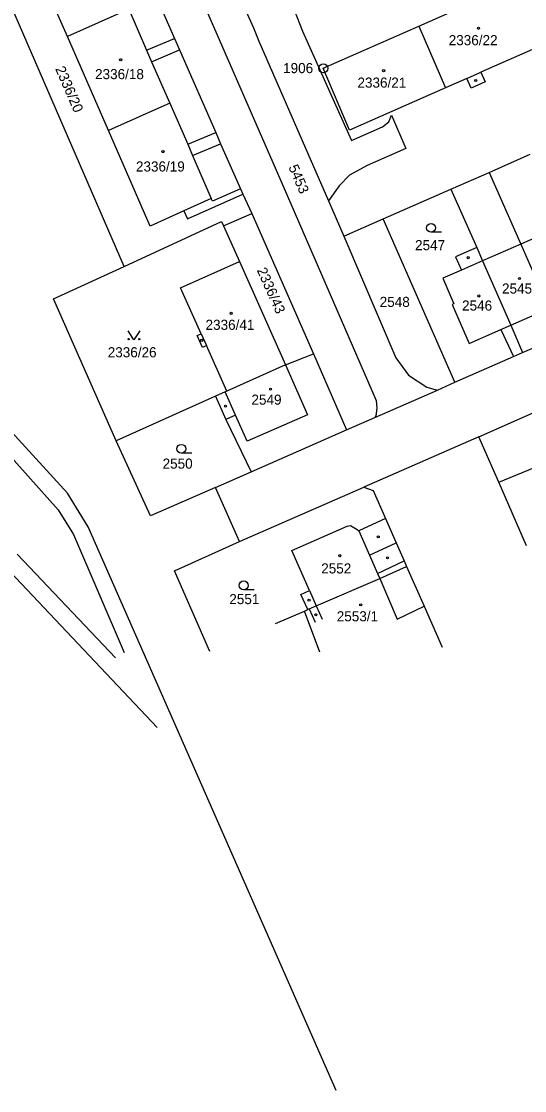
# Model space of a CAD drawing. Extents: x -822293 to -820259, y -1071573 to -1068794.
# Drawn here: x -820920.3 to -820835.7, y -1071412.3 to -1071232.4 of the extents above; entities that cross this region are included whole.
import ezdxf

# ---------------------------------------------------------------- set-up
doc = ezdxf.new("R2010")
doc.units = 0
for name, color, linetype in [('Vrstva 1', 7, 'Continuous'), ('Vrstva 16', 7, 'Continuous'), ('Vrstva 17', 7, 'Continuous'), ('Vrstva 18', 7, 'Continuous'), ('Vrstva 19', 7, 'Continuous'), ('Vrstva 2', 7, 'Continuous'), ('Vrstva 24', 7, 'Continuous'), ('Vrstva 25', 7, 'Continuous'), ('Vrstva 3', 7, 'Continuous'), ('Vrstva 4', 7, 'Continuous')]:
    doc.layers.add(name, color=color, linetype=linetype)

msp = doc.modelspace()

# ---------------------------------------------------------------- linework, layer by layer
at = {"layer": 'Vrstva 1'}
for p, q in [((-820903.02, -1071273.66), (-820927.37, -1071217.43)), ((-820900.62, -1071221.45), (-820894.55, -1071235.32)), ((-820874.43, -1071230.49), (-820873.02, -1071234.08)), ((-820894.55, -1071235.32), (-820893.74, -1071237.2)), ((-820873.02, -1071234.08), (-820864.82, -1071252.5)), ((-820893.74, -1071237.2), (-820887.62, -1071251.14)), ((-820858.54, -1071249.32), (-820858.09, -1071248.23)), ((-820858.09, -1071248.23), (-820855.66, -1071253.8)), ((-820864.82, -1071252.5), (-820859.56, -1071250.17)), ((-820859.56, -1071250.17), (-820858.54, -1071249.32)), ((-820887.62, -1071251.14), (-820886.81, -1071253.05)), ((-820886.81, -1071253.05), (-820883.46, -1071260.61)), ((-820855.66, -1071253.8), (-820862.16, -1071256.67)), ((-820841.63, -1071257.85), (-820834.75, -1071254.77)), ((-820862.16, -1071256.67), (-820865.14, -1071258.32)), ((-820865.14, -1071258.32), (-820866.88, -1071260.13)), ((-820848.11, -1071260.65), (-820841.63, -1071257.85)), ((-820841.63, -1071257.85), (-820836.32, -1071269.89)), ((-820883.46, -1071260.61), (-820883.07, -1071261.53)), ((-820866.88, -1071260.13), (-820868.66, -1071262.65)), ((-820859.46, -1071265.65), (-820848.11, -1071260.65)), ((-820848.11, -1071260.65), (-820843.74, -1071270.46)), ((-820883.07, -1071261.53), (-820881.58, -1071264.77)), ((-820868.66, -1071262.65), (-820866.11, -1071268.58)), ((-820903.02, -1071273.66), (-820886.64, -1071266.12)), ((-820886.64, -1071266.12), (-820886.31, -1071266.86)), ((-820886.31, -1071266.86), (-820881.58, -1071264.77)), ((-820881.58, -1071264.77), (-820871.19, -1071288.35)), ((-820866.11, -1071268.58), (-820859.46, -1071265.65)), ((-820847.42, -1071293.15), (-820859.46, -1071265.65)), ((-820886.31, -1071266.86), (-820883.65, -1071272.83)), ((-820866.11, -1071268.58), (-820857.32, -1071289.01)), ((-820914.92, -1071279.14), (-820903.02, -1071273.66)), ((-820904.35, -1071302.98), (-820914.92, -1071279.14)), ((-820839.7, -1071284.29), (-820837.57, -1071288.83)), ((-820838.01, -1071283.55), (-820836.01, -1071288.14)), ((-820836.01, -1071288.14), (-820829.59, -1071285.31)), ((-820875.89, -1071290.22), (-820871.19, -1071288.35)), ((-820871.19, -1071288.35), (-820865.65, -1071301.17)), ((-820857.32, -1071289.01), (-820855.2, -1071291.93)), ((-820847.42, -1071293.15), (-820837.57, -1071288.83)), ((-820837.57, -1071288.83), (-820836.01, -1071288.14)), ((-820912.55, -1071311.81), (-820930.67, -1071292.03)), ((-820855.2, -1071291.93), (-820852.12, -1071293.97)), ((-820850.34, -1071294.45), (-820847.42, -1071293.15)), ((-820932.9, -1071293.66), (-820914.14, -1071314.59)), ((-820860.85, -1071299.06), (-820850.34, -1071294.45)), ((-820852.12, -1071293.97), (-820850.34, -1071294.45)), ((-820843.38, -1071302.31), (-820825.05, -1071294.23)), ((-820887.67, -1071295.51), (-820904.35, -1071302.98)), ((-820885.91, -1071299.39), (-820881.67, -1071308.21)), ((-820865.65, -1071301.17), (-820860.85, -1071299.06)), ((-820881.67, -1071308.21), (-820865.65, -1071301.17)), ((-820843.38, -1071302.31), (-820862.74, -1071310.82)), ((-820840.03, -1071309.96), (-820843.38, -1071302.31)), ((-820898.59, -1071315.61), (-820904.35, -1071302.98)), ((-820840.03, -1071309.96), (-820833.08, -1071307.08)), ((-820887.68, -1071310.85), (-820881.67, -1071308.21)), ((-820887.68, -1071310.85), (-820898.59, -1071315.61)), ((-820883.61, -1071319.92), (-820887.68, -1071310.85)), ((-820883.61, -1071319.92), (-820862.74, -1071310.82)), ((-820862.74, -1071310.82), (-820861.14, -1071311.36)), ((-820861.14, -1071311.36), (-820859.07, -1071316.07)), ((-820835.35, -1071320.65), (-820840.03, -1071309.96)), ((-820909.09, -1071317.45), (-820912.55, -1071311.81)), ((-820914.14, -1071314.59), (-820911.52, -1071318.78)), ((-820867.37, -1071412.3), (-820909.09, -1071317.45)), ((-820911.52, -1071318.78), (-820903.04, -1071338.59)), ((-820894.57, -1071324.86), (-820883.61, -1071319.92)), ((-820904.5, -1071339.5), (-820921.01, -1071322.06)), ((-820855.94, -1071323.21), (-820855.54, -1071324.12)), ((-820897.48, -1071351.2), (-820923.16, -1071324)), ((-820888.63, -1071338.45), (-820894.57, -1071324.86)), ((-820860.05, -1071326.17), (-820855.54, -1071324.12)), ((-820855.54, -1071324.12), (-820852.59, -1071330.83)), ((-820857.09, -1071332.97), (-820852.59, -1071330.83)), ((-820852.59, -1071330.83), (-820849.57, -1071337.71)), ((-820877.55, -1071333.7), (-820872.69, -1071331.64)), ((-820872.69, -1071331.64), (-820872.15, -1071331.39)), ((-820870.1, -1071338.54), (-820872.69, -1071331.64))]:
    msp.add_line(p, q, dxfattribs=at)
at = {"layer": 'Vrstva 2'}
for p, q in [((-820912.57, -1071235), (-820919.61, -1071218.89)), ((-820853.49, -1071233.24), (-820837.44, -1071226.16)), ((-820902.25, -1071230.41), (-820912.57, -1071235)), ((-820902.25, -1071230.41), (-820899.25, -1071237.29)), ((-820869.54, -1071240.33), (-820853.49, -1071233.24)), ((-820853.49, -1071233.24), (-820848.96, -1071243.61)), ((-820905.67, -1071250.81), (-820912.57, -1071235)), ((-820899.25, -1071237.29), (-820898.41, -1071239.22)), ((-820832.93, -1071236.53), (-820843.03, -1071240.99)), ((-820898.41, -1071239.22), (-820895.36, -1071246.19)), ((-820865.11, -1071250.74), (-820869.54, -1071240.33)), ((-820843.03, -1071240.99), (-820842.31, -1071242.63)), ((-820845.41, -1071242.04), (-820848.96, -1071243.61)), ((-820844.69, -1071243.68), (-820845.41, -1071242.04)), ((-820842.31, -1071242.63), (-820844.69, -1071243.68)), ((-820848.96, -1071243.61), (-820865.11, -1071250.74)), ((-820895.36, -1071246.19), (-820905.67, -1071250.81)), ((-820895.36, -1071246.19), (-820892.34, -1071253.12)), ((-820898.65, -1071266.88), (-820905.67, -1071250.81)), ((-820892.34, -1071253.12), (-820891.52, -1071255)), ((-820891.52, -1071255), (-820888.37, -1071262.21)), ((-820888.37, -1071262.21), (-820893.01, -1071264.32)), ((-820893.01, -1071264.32), (-820898.65, -1071266.88)), ((-820836.32, -1071269.89), (-820831.6, -1071280.74)), ((-820843.74, -1071270.46), (-820847.31, -1071272.02)), ((-820843.74, -1071270.46), (-820842.74, -1071272.7)), ((-820893.53, -1071277.24), (-820883.65, -1071272.83)), ((-820883.65, -1071272.83), (-820875.89, -1071290.22)), ((-820847.31, -1071272.02), (-820846.32, -1071274.27)), ((-820842.74, -1071272.7), (-820838.01, -1071283.55)), ((-820846.32, -1071274.27), (-820849.45, -1071275.64)), ((-820849.45, -1071275.64), (-820847.56, -1071279.97)), ((-820890.07, -1071284.99), (-820893.53, -1071277.24)), ((-820847.56, -1071279.97), (-820847.84, -1071280.09)), ((-820847.84, -1071280.09), (-820845, -1071286.61)), ((-820845, -1071286.61), (-820839.7, -1071284.29)), ((-820890.73, -1071285.29), (-820890.07, -1071284.99)), ((-820889.85, -1071287.29), (-820890.73, -1071285.29)), ((-820889.18, -1071286.99), (-820889.85, -1071287.29)), ((-820885.77, -1071294.63), (-820889.18, -1071286.99)), ((-820875.89, -1071290.22), (-820885.77, -1071294.63)), ((-820886.04, -1071294.77), (-820887.67, -1071295.51)), ((-820885.77, -1071294.63), (-820886.04, -1071294.77)), ((-820887.67, -1071295.51), (-820885.91, -1071299.39)), ((-820859.07, -1071316.07), (-820863.54, -1071318.14)), ((-820859.07, -1071316.07), (-820857.28, -1071320.15)), ((-820874.85, -1071321.45), (-820865.52, -1071317.35)), ((-820865.52, -1071317.35), (-820864.95, -1071317.25)), ((-820864.95, -1071317.25), (-820863.84, -1071317.92)), ((-820863.84, -1071317.92), (-820863.54, -1071318.14)), ((-820857.28, -1071320.15), (-820855.94, -1071323.21)), ((-820871.86, -1071328.17), (-820874.85, -1071321.45)), ((-820870.71, -1071330.77), (-820860.05, -1071326.17)), ((-820873.3, -1071328.82), (-820871.86, -1071328.17)), ((-820872.15, -1071331.39), (-820873.3, -1071328.82)), ((-820871.9, -1071331.28), (-820870.71, -1071330.77)), ((-820872.15, -1071331.39), (-820871.9, -1071331.28))]:
    msp.add_line(p, q, dxfattribs=at)
at = {"layer": 'Vrstva 24'}
for radius in [0.75, 0.0327]:
    msp.add_circle((-820869.54, -1071240.33), radius, dxfattribs=at)
at = {"layer": 'Vrstva 25'}
for p, q in [((-820849.66, -1071267.92), (-820851.41, -1071267.92)), ((-820891.67, -1071305.09), (-820893.42, -1071305.09)), ((-820881.18, -1071328.07), (-820882.93, -1071328.07))]:
    msp.add_line(p, q, dxfattribs=at)
msp.add_lwpolyline([(-820900.38, -1071284.5), (-820901.38, -1071286), (-820902.38, -1071284.5)], dxfattribs=at)
for centre, radius in [((-820843.44, -1071233.6), 0.175), ((-820903.61, -1071238.89), 0.175), ((-820859.39, -1071240.73), 0.175), ((-820843.9, -1071242.37), 0.175), ((-820896.5, -1071254.35), 0.175), ((-820851.41, -1071267.17), 0.75), ((-820845.16, -1071272.19), 0.175), ((-820836.55, -1071275.69), 0.175), ((-820843.39, -1071278.63), 0.175), ((-820885.02, -1071281.55), 0.175), ((-820902.28, -1071285.9), 0.1), ((-820900.48, -1071285.9), 0.1), ((-820889.98, -1071286.1), 0.175), ((-820878.42, -1071294.3), 0.175), ((-820885.99, -1071297.16), 0.175), ((-820893.42, -1071304.34), 0.75), ((-820860.29, -1071319.14), 0.175), ((-820866.77, -1071322.32), 0.175), ((-820858.74, -1071322.67), 0.175), ((-820882.93, -1071327.32), 0.75), ((-820871.94, -1071329.79), 0.175), ((-820863.24, -1071330.57), 0.175), ((-820870.78, -1071332.25), 0.175)]:
    msp.add_circle(centre, radius, dxfattribs=at)
at = {"layer": 'Vrstva 3'}
for p, q in [((-820845.41, -1071242.04), (-820843.03, -1071240.99)), ((-820829.41, -1071266.86), (-820836.32, -1071269.89)), ((-820836.32, -1071269.89), (-820842.74, -1071272.7)), ((-820842.74, -1071272.7), (-820846.32, -1071274.27)), ((-820838.01, -1071283.55), (-820831.6, -1071280.74)), ((-820839.7, -1071284.29), (-820838.01, -1071283.55)), ((-820890.07, -1071284.99), (-820889.18, -1071286.99)), ((-820875.89, -1071290.22), (-820872.17, -1071298.65)), ((-820884.31, -1071298.67), (-820886.04, -1071294.77)), ((-820884.31, -1071298.67), (-820885.91, -1071299.39)), ((-820882.35, -1071303.07), (-820884.31, -1071298.67)), ((-820872.17, -1071298.65), (-820882.35, -1071303.07)), ((-820863.54, -1071318.14), (-820861.77, -1071322.21)), ((-820861.77, -1071322.21), (-820857.28, -1071320.15)), ((-820861.77, -1071322.21), (-820860.43, -1071325.29)), ((-820860.43, -1071325.29), (-820855.94, -1071323.21)), ((-820860.43, -1071325.29), (-820860.05, -1071326.17)), ((-820860.05, -1071326.17), (-820857.09, -1071332.97)), ((-820871.86, -1071328.17), (-820870.71, -1071330.77)), ((-820870.71, -1071330.77), (-820869.73, -1071332.97)), ((-820871.9, -1071331.28), (-820870.91, -1071333.5))]:
    msp.add_line(p, q, dxfattribs=at)
at = {"layer": 'Vrstva 4'}
for p, q in [((-820884.93, -1071225.37), (-820881.3, -1071233.55)), ((-820890.45, -1071227.69), (-820876.29, -1071260.17)), ((-820881.3, -1071233.55), (-820880.35, -1071235.79)), ((-820899.25, -1071237.29), (-820894.55, -1071235.32)), ((-820880.35, -1071235.79), (-820870.78, -1071257.77)), ((-820898.41, -1071239.22), (-820893.74, -1071237.2)), ((-820892.34, -1071253.12), (-820887.62, -1071251.14)), ((-820891.52, -1071255), (-820886.81, -1071253.05)), ((-820870.78, -1071257.77), (-820868.66, -1071262.65)), ((-820883.46, -1071260.61), (-820888.17, -1071262.67)), ((-820876.29, -1071260.17), (-820861.36, -1071294.51)), ((-820892.39, -1071265.68), (-820883.07, -1071261.53)), ((-820888.17, -1071262.67), (-820888.37, -1071262.21)), ((-820893.01, -1071264.32), (-820892.39, -1071265.68)), ((-820861.36, -1071294.51), (-820860.63, -1071296.19)), ((-820860.63, -1071296.19), (-820860.51, -1071297.49)), ((-820860.7, -1071298.78), (-820860.85, -1071299.06)), ((-820860.51, -1071297.49), (-820860.7, -1071298.78))]:
    msp.add_line(p, q, dxfattribs=at)

# ---------------------------------------------------------------- texts
at = {"layer": 'Vrstva 16'}
msp.add_text('5453', height=1.7, rotation=293.26779, dxfattribs=at).set_placement((-820875.424, -1071256.959))
at = {"layer": 'Vrstva 17'}
msp.add_text('1906', height=1.7, dxfattribs=at).set_placement((-820876.298, -1071241.15))
at = {"layer": 'Vrstva 18'}
for s, rotation, p in [('2336/20', 293.41467, (-820914.649, -1071240.41)), ('2336/43', 294.04818, (-820880.752, -1071274.291))]:
    msp.add_text(s, height=1.7, rotation=rotation, dxfattribs=at).set_placement(p)
for s, p in [('2547', (-820854.104, -1071270.93)), ('2548', (-820860.052, -1071280.48)), ('2336/26', (-820905.79, -1071288.95)), ('2550', (-820896.564, -1071307.68)), ('2551', (-820885.344, -1071330.47))]:
    msp.add_text(s, height=1.7, dxfattribs=at).set_placement(p)
at = {"layer": 'Vrstva 19'}
for s, p in [('2336/22', (-820848.444, -1071236.45)), ('2336/18', (-820907.921, -1071242.16)), ('2336/21', (-820863.792, -1071243.59)), ('2336/19', (-820901.048, -1071257.7)), ('2545', (-820839.48, -1071278.23)), ('2546', (-820846.199, -1071281.09)), ('2336/41', (-820889.338, -1071284.33)), ('2549', (-820881.619, -1071296.92)), ('2552', (-820869.886, -1071325.31)), ('2553/1', (-820867.275, -1071333.36))]:
    msp.add_text(s, height=1.7, dxfattribs=at).set_placement(p)

doc.saveas('drawing.dxf')
